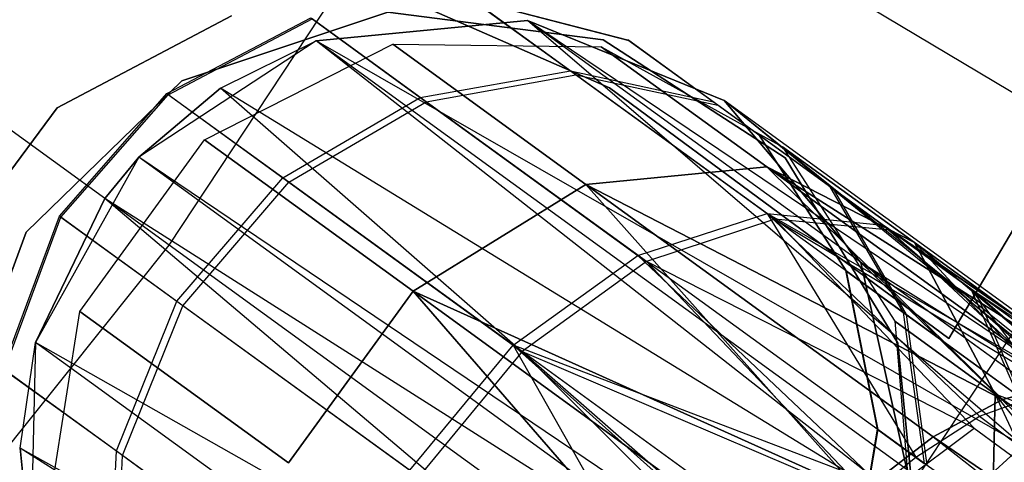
# Model space of a CAD drawing. Extents: x 0.3 to 7.1, y -3.38 to 3.38.
# Tile 397 of 604: x 4.81 to 5.03, y -0.88 to -0.78. Entities that reach past the tile are written whole.
import ezdxf

# ---------------------------------------------------------------- set-up
doc = ezdxf.new("R2010")
doc.units = 0
doc.header["$LTSCALE"] = 2.54
doc.layers.get('0').update_dxf_attribs({"linetype": 'CONTINUOUS'})

# ---------------------------------------------------------------- blocks, each defined once
blk = doc.blocks.new('SINGLES_AVVSTL_STL')
at = {"color": 0}
for p, q in [((4.84346, -0.83346, 5.30457), (4.69624, -0.7265, 5.4454)), ((4.84346, -0.83346, 5.30457), (4.69624, -0.7265, 5.4454)), ((4.84346, -0.83346, 5.30457), (4.91355, -0.72728, 5.30457)), ((4.84346, -0.83346, 5.30457), (4.91355, -0.72728, 5.30457)), ((5.05941, -0.81442, 5.1494), (4.91355, -0.72728, 5.30457)), ((5.05941, -0.81442, 5.1494), (4.91355, -0.72728, 5.30457)), ((5.0193, -0.85457, 54.63894), (5.08513, -0.74282, 54.63894)), ((5.08513, -0.74282, 54.83894), (5.0193, -0.85457, 54.83894)), ((5.08513, -0.74282, 54.83894), (5.0193, -0.85457, 54.83894)), ((5.0193, -0.85457, 54.63894), (5.08513, -0.74282, 54.63894)), ((5.0193, -0.85457, 20.27364), (5.08513, -0.74282, 20.27364)), ((5.08513, -0.74282, 20.47364), (5.0193, -0.85457, 20.47364)), ((5.08513, -0.74282, 20.47364), (5.0193, -0.85457, 20.47364)), ((5.0193, -0.85457, 20.27364), (5.08513, -0.74282, 20.27364)), ((4.9117, -0.77795, 54.68875), (4.93401, -0.79416, 54.60533)), ((4.9117, -0.77795, 54.68875), (4.94694, -0.78714, 54.69369)), ((4.9117, -0.77795, 54.68875), (4.93401, -0.79416, 54.60533)), ((4.9117, -0.77795, 54.68875), (4.94694, -0.78714, 54.69369)), ((4.91199, -0.77816, 54.7639), (4.94718, -0.78732, 54.75864)), ((4.9352, -0.79502, 54.84768), (4.91199, -0.77816, 54.7639)), ((4.91199, -0.77816, 54.7639), (4.94718, -0.78732, 54.75864)), ((4.9352, -0.79502, 54.84768), (4.91199, -0.77816, 54.7639)), ((4.84633, -0.79641, 61.72336), (4.89277, -0.78092, 61.72336)), ((4.89277, -0.78092, 61.52336), (4.84633, -0.79641, 61.52336)), ((4.89277, -0.78092, 61.52336), (4.84633, -0.79641, 61.52336)), ((4.84633, -0.79641, 61.72336), (4.89277, -0.78092, 61.72336)), ((4.89277, -0.78092, 61.72336), (4.94133, -0.78712, 61.72336)), ((4.94133, -0.78712, 61.52336), (4.89277, -0.78092, 61.52336)), ((4.94133, -0.78712, 61.52336), (4.89277, -0.78092, 61.52336)), ((4.89277, -0.78092, 61.72336), (4.94133, -0.78712, 61.72336)), ((4.90204, -0.78012, 54.83894), (4.94281, -0.79797, 54.83894)), ((4.94281, -0.79797, 54.63894), (4.90204, -0.78012, 54.63894)), ((4.94281, -0.79797, 54.63894), (4.90204, -0.78012, 54.63894)), ((4.90204, -0.78012, 54.83894), (4.94281, -0.79797, 54.83894)), ((4.90204, -0.78012, 20.47364), (4.94281, -0.79797, 20.47364)), ((4.94281, -0.79797, 20.27364), (4.90204, -0.78012, 20.27364)), ((4.94281, -0.79797, 20.27364), (4.90204, -0.78012, 20.27364)), ((4.90204, -0.78012, 20.47364), (4.94281, -0.79797, 20.47364)), ((4.8182, -0.80248, 54.83894), (4.85757, -0.78173, 54.83894)), ((4.85757, -0.78173, 54.63894), (4.8182, -0.80248, 54.63894)), ((4.85757, -0.78173, 54.63894), (4.8182, -0.80248, 54.63894)), ((4.8182, -0.80248, 54.83894), (4.85757, -0.78173, 54.83894)), ((4.8182, -0.80248, 20.47364), (4.85757, -0.78173, 20.47364)), ((4.85757, -0.78173, 20.27364), (4.8182, -0.80248, 20.27364)), ((4.85757, -0.78173, 20.27364), (4.8182, -0.80248, 20.27364)), ((4.8182, -0.80248, 20.47364), (4.85757, -0.78173, 20.47364)), ((4.84296, -0.79927, 54.68248), (4.87541, -0.78219, 54.68483)), ((4.84296, -0.79927, 54.68248), (4.87541, -0.78219, 54.68483)), ((4.8433, -0.79952, 54.77057), (4.87573, -0.78241, 54.76807)), ((4.8433, -0.79952, 54.77057), (4.87573, -0.78241, 54.76807)), ((4.87541, -0.78219, 54.68483), (4.90012, -0.80014, 54.59245)), ((4.87541, -0.78219, 54.68483), (4.90012, -0.80014, 54.59245)), ((4.90144, -0.8011, 54.86085), (4.87573, -0.78241, 54.76807)), ((4.90144, -0.8011, 54.86085), (4.87573, -0.78241, 54.76807)), ((4.92431, -0.78275, 61.75081), (4.87667, -0.78737, 61.75081)), ((4.87667, -0.78737, 61.34243), (4.92431, -0.78275, 61.37825)), ((4.87667, -0.78737, 61.34243), (4.92431, -0.78275, 61.37825)), ((4.92431, -0.78275, 61.75081), (4.87667, -0.78737, 61.75081)), ((4.96864, -0.8008, 61.75081), (4.92431, -0.78275, 61.75081)), ((5.0515, -0.86865, 61.3901), (4.92431, -0.78275, 61.37825)), ((4.92431, -0.78275, 61.37825), (4.96864, -0.8008, 61.42473)), ((5.04625, -0.87134, 61.37828), (4.92431, -0.78275, 61.37825)), ((5.0515, -0.86865, 61.3901), (4.92431, -0.78275, 61.37825)), ((5.04625, -0.87134, 61.37828), (4.92431, -0.78275, 61.37825)), ((5.0359, -0.8787, 61.36034), (4.92431, -0.78275, 61.37825)), ((5.0359, -0.8787, 61.36034), (4.92431, -0.78275, 61.37825)), ((4.92431, -0.78275, 61.37825), (4.96864, -0.8008, 61.42473)), ((4.92431, -0.78275, 61.37825), (4.92431, -0.78275, 61.75081)), ((4.96864, -0.8008, 61.75081), (4.92431, -0.78275, 61.75081)), ((4.92431, -0.78275, 61.37825), (4.92431, -0.78275, 61.75081)), ((4.87667, -0.78737, 61.75081), (4.83663, -0.8136, 61.75081)), ((4.87667, -0.78737, 61.75081), (4.83663, -0.8136, 61.75081)), ((4.85146, -0.80969, 20.27784), (4.8939, -0.78814, 20.28282)), ((4.85146, -0.80969, 20.41103), (4.8939, -0.78814, 20.40604)), ((4.85146, -0.80969, 20.27784), (4.8939, -0.78814, 20.28282)), ((4.85146, -0.80969, 20.41103), (4.8939, -0.78814, 20.40604)), ((4.85506, -0.79806, 61.33122), (4.87667, -0.78737, 61.34243)), ((4.85506, -0.79806, 61.33122), (4.87667, -0.78737, 61.34243)), ((4.85506, -0.79806, 61.33122), (4.87667, -0.78737, 61.75081)), ((4.85506, -0.79806, 61.33122), (4.87667, -0.78737, 61.75081)), ((5.0359, -0.8787, 61.36034), (4.87667, -0.78737, 61.34243)), ((5.02104, -0.89224, 61.34244), (4.87667, -0.78737, 61.34243)), ((5.0359, -0.8787, 61.36034), (4.87667, -0.78737, 61.34243)), ((5.02104, -0.89224, 61.34244), (4.87667, -0.78737, 61.34243)), ((5.01641, -0.897, 61.33827), (4.87667, -0.78737, 61.34243)), ((5.01641, -0.897, 61.33827), (4.87667, -0.78737, 61.34243)), ((4.87667, -0.78737, 61.34243), (4.87667, -0.78737, 61.75081)), ((4.87667, -0.78737, 61.34243), (4.87667, -0.78737, 61.75081)), ((4.8939, -0.78814, 20.28282), (4.93746, -0.81979, 20.17199)), ((4.8939, -0.78814, 20.28282), (4.93746, -0.81979, 20.17199)), ((4.8939, -0.78814, 20.28282), (4.94094, -0.78871, 20.29165)), ((4.8939, -0.78814, 20.40604), (4.8939, -0.78814, 20.28282)), ((4.8939, -0.78814, 20.40604), (4.8939, -0.78814, 20.28282)), ((4.8939, -0.78814, 20.40604), (4.94094, -0.78871, 20.39721)), ((4.8939, -0.78814, 20.28282), (4.94094, -0.78871, 20.29165)), ((4.93746, -0.81979, 20.51688), (4.8939, -0.78814, 20.40604)), ((4.93746, -0.81979, 20.51688), (4.8939, -0.78814, 20.40604)), ((4.8939, -0.78814, 20.40604), (4.94094, -0.78871, 20.39721)), ((4.94133, -0.78712, 61.72336), (4.98239, -0.81377, 61.72336)), ((4.98239, -0.81377, 61.52336), (4.94133, -0.78712, 61.52336)), ((4.94133, -0.78712, 61.52336), (4.94133, -0.78712, 61.72336)), ((4.94133, -0.78712, 61.52336), (4.94133, -0.78712, 61.72336)), ((4.98239, -0.81377, 61.52336), (4.94133, -0.78712, 61.52336)), ((4.94133, -0.78712, 61.72336), (4.98239, -0.81377, 61.72336)), ((4.94694, -0.78714, 54.69369), (4.96622, -0.80115, 54.62158)), ((4.94718, -0.78732, 54.75864), (4.94694, -0.78714, 54.69369)), ((4.94694, -0.78714, 54.69369), (4.96622, -0.80115, 54.62158)), ((4.94718, -0.78732, 54.75864), (4.94694, -0.78714, 54.69369)), ((4.96725, -0.8019, 54.83106), (4.94718, -0.78732, 54.75864)), ((4.96725, -0.8019, 54.83106), (4.94718, -0.78732, 54.75864)), ((4.94094, -0.78871, 20.29165), (4.97825, -0.81582, 20.1967)), ((4.94094, -0.78871, 20.29165), (4.97825, -0.81582, 20.1967)), ((4.94094, -0.78871, 20.29165), (4.98179, -0.81126, 20.30231)), ((4.94094, -0.78871, 20.39721), (4.94094, -0.78871, 20.29165)), ((4.94094, -0.78871, 20.39721), (4.94094, -0.78871, 20.29165)), ((4.94094, -0.78871, 20.39721), (4.98179, -0.81126, 20.38656)), ((4.94094, -0.78871, 20.29165), (4.98179, -0.81126, 20.30231)), ((4.97825, -0.81582, 20.49216), (4.94094, -0.78871, 20.39721)), ((4.97825, -0.81582, 20.49216), (4.94094, -0.78871, 20.39721)), ((4.94094, -0.78871, 20.39721), (4.98179, -0.81126, 20.38656)), ((4.90012, -0.80014, 54.59245), (4.93401, -0.79416, 54.60533)), ((4.90012, -0.80014, 54.59245), (4.93401, -0.79416, 54.60533)), ((4.93401, -0.79416, 54.60533), (4.97832, -0.82635, 54.53615)), ((4.93401, -0.79416, 54.60533), (4.96622, -0.80115, 54.62158)), ((4.93401, -0.79416, 54.60533), (4.97832, -0.82635, 54.53615)), ((4.93401, -0.79416, 54.60533), (4.96622, -0.80115, 54.62158)), ((4.81121, -0.83051, 61.72336), (4.84633, -0.79641, 61.72336)), ((4.84633, -0.79641, 61.52336), (4.81121, -0.83051, 61.52336)), ((4.84633, -0.79641, 61.52336), (4.81121, -0.83051, 61.52336)), ((4.81121, -0.83051, 61.72336), (4.84633, -0.79641, 61.72336)), ((4.84633, -0.79641, 61.52336), (4.84633, -0.79641, 61.72336)), ((4.84633, -0.79641, 61.52336), (4.84633, -0.79641, 61.72336)), ((4.90144, -0.8011, 54.86085), (4.9352, -0.79502, 54.84768)), ((4.90144, -0.8011, 54.86085), (4.9352, -0.79502, 54.84768)), ((4.9352, -0.79502, 54.84768), (4.96725, -0.8019, 54.83106)), ((4.98006, -0.82761, 54.91605), (4.9352, -0.79502, 54.84768)), ((4.9352, -0.79502, 54.84768), (4.96725, -0.8019, 54.83106)), ((4.98006, -0.82761, 54.91605), (4.9352, -0.79502, 54.84768)), ((4.81874, -0.82691, 54.68199), (4.84296, -0.79927, 54.68248)), ((4.81874, -0.82691, 54.68199), (4.84296, -0.79927, 54.68248)), ((4.83663, -0.8136, 61.32545), (4.85506, -0.79806, 61.33122)), ((4.85506, -0.79806, 61.33122), (4.83663, -0.8136, 61.75081)), ((4.85506, -0.79806, 61.33122), (4.83663, -0.8136, 61.75081)), ((4.83663, -0.8136, 61.32545), (4.85506, -0.79806, 61.33122)), ((4.84296, -0.79927, 54.68248), (4.86912, -0.81827, 54.58468)), ((4.84296, -0.79927, 54.68248), (4.86912, -0.81827, 54.58468)), ((4.8433, -0.79952, 54.77057), (4.84296, -0.79927, 54.68248)), ((4.8433, -0.79952, 54.77057), (4.84296, -0.79927, 54.68248)), ((5.01641, -0.897, 61.33827), (4.85506, -0.79806, 61.33122)), ((5.01641, -0.897, 61.33827), (4.85506, -0.79806, 61.33122)), ((4.99567, -0.92098, 61.32648), (4.85506, -0.79806, 61.33122)), ((4.99567, -0.92098, 61.32648), (4.85506, -0.79806, 61.33122)), ((4.94281, -0.79797, 54.83894), (5.0193, -0.85457, 54.83894)), ((5.0193, -0.85457, 54.63894), (4.94281, -0.79797, 54.63894)), ((4.94281, -0.79797, 54.83894), (4.94281, -0.79797, 54.63894)), ((5.0193, -0.85457, 54.63894), (4.94281, -0.79797, 54.63894)), ((4.94281, -0.79797, 54.83894), (5.0193, -0.85457, 54.83894)), ((4.94281, -0.79797, 54.83894), (4.94281, -0.79797, 54.63894)), ((4.94281, -0.79797, 20.47364), (5.0193, -0.85457, 20.47364)), ((5.0193, -0.85457, 20.27364), (4.94281, -0.79797, 20.27364)), ((4.94281, -0.79797, 20.47364), (4.94281, -0.79797, 20.27364)), ((5.0193, -0.85457, 20.27364), (4.94281, -0.79797, 20.27364)), ((4.94281, -0.79797, 20.47364), (5.0193, -0.85457, 20.47364)), ((4.94281, -0.79797, 20.47364), (4.94281, -0.79797, 20.27364)), ((4.81908, -0.82715, 54.77109), (4.8433, -0.79952, 54.77057)), ((4.81908, -0.82715, 54.77109), (4.8433, -0.79952, 54.77057)), ((4.87051, -0.81929, 54.86879), (4.8433, -0.79952, 54.77057)), ((4.87051, -0.81929, 54.86879), (4.8433, -0.79952, 54.77057)), ((4.86912, -0.81827, 54.58468), (4.90012, -0.80014, 54.59245)), ((4.86912, -0.81827, 54.58468), (4.90012, -0.80014, 54.59245)), ((4.87051, -0.81929, 54.86879), (4.90144, -0.8011, 54.86085)), ((4.87051, -0.81929, 54.86879), (4.90144, -0.8011, 54.86085)), ((4.90012, -0.80014, 54.59245), (4.94919, -0.83579, 54.51583)), ((4.90012, -0.80014, 54.59245), (4.94919, -0.83579, 54.51583)), ((4.95111, -0.83719, 54.93658), (4.90144, -0.8011, 54.86085)), ((4.95111, -0.83719, 54.93658), (4.90144, -0.8011, 54.86085)), ((4.96622, -0.80115, 54.62158), (5.00452, -0.82897, 54.56178)), ((4.96622, -0.80115, 54.62158), (5.00452, -0.82897, 54.56178)), ((4.9995, -0.83738, 61.75081), (4.96864, -0.8008, 61.75081)), ((5.06406, -0.87777, 61.45933), (4.96864, -0.8008, 61.42473)), ((4.96864, -0.8008, 61.42473), (4.9995, -0.83738, 61.47119)), ((5.06406, -0.87777, 61.45933), (4.96864, -0.8008, 61.42473)), ((5.06125, -0.8681, 61.42377), (4.96864, -0.8008, 61.42473)), ((5.06125, -0.8681, 61.42377), (4.96864, -0.8008, 61.42473)), ((5.0515, -0.86865, 61.3901), (4.96864, -0.8008, 61.42473)), ((5.0515, -0.86865, 61.3901), (4.96864, -0.8008, 61.42473)), ((4.96864, -0.8008, 61.42473), (4.9995, -0.83738, 61.47119)), ((4.96864, -0.8008, 61.42473), (4.96864, -0.8008, 61.75081)), ((4.9995, -0.83738, 61.75081), (4.96864, -0.8008, 61.75081)), ((4.96864, -0.8008, 61.42473), (4.96864, -0.8008, 61.75081)), ((4.79172, -0.83825, 54.83894), (4.8182, -0.80248, 54.83894)), ((4.8182, -0.80248, 54.63894), (4.79172, -0.83825, 54.63894)), ((4.8182, -0.80248, 54.63894), (4.79172, -0.83825, 54.63894)), ((4.79172, -0.83825, 54.83894), (4.8182, -0.80248, 54.83894)), ((4.79172, -0.83825, 20.47364), (4.8182, -0.80248, 20.47364)), ((4.8182, -0.80248, 20.27364), (4.79172, -0.83825, 20.27364)), ((4.8182, -0.80248, 20.27364), (4.79172, -0.83825, 20.27364)), ((4.79172, -0.83825, 20.47364), (4.8182, -0.80248, 20.47364)), ((4.8182, -0.80248, 54.63894), (4.8182, -0.80248, 54.83894)), ((4.8182, -0.80248, 54.63894), (4.8182, -0.80248, 54.83894)), ((4.8182, -0.80248, 20.27364), (4.8182, -0.80248, 20.47364)), ((4.8182, -0.80248, 20.27364), (4.8182, -0.80248, 20.47364)), ((5.00602, -0.83007, 54.89016), (4.96725, -0.8019, 54.83106)), ((5.00602, -0.83007, 54.89016), (4.96725, -0.8019, 54.83106)), ((4.82332, -0.84841, 20.27784), (4.85146, -0.80969, 20.27784)), ((4.82332, -0.84841, 20.41103), (4.85146, -0.80969, 20.41103)), ((4.82332, -0.84841, 20.27784), (4.85146, -0.80969, 20.27784)), ((4.82332, -0.84841, 20.41103), (4.85146, -0.80969, 20.41103)), ((4.85146, -0.80969, 20.27784), (4.89853, -0.84389, 20.15803)), ((4.85146, -0.80969, 20.27784), (4.89853, -0.84389, 20.15803)), ((4.85146, -0.80969, 20.41103), (4.85146, -0.80969, 20.27784)), ((4.85146, -0.80969, 20.41103), (4.85146, -0.80969, 20.27784)), ((4.89853, -0.84389, 20.53083), (4.85146, -0.80969, 20.41103)), ((4.89853, -0.84389, 20.53083), (4.85146, -0.80969, 20.41103)), ((4.97636, -0.80851, 54.69898), (4.99598, -0.83918, 54.70392)), ((4.97636, -0.80851, 54.69898), (4.99239, -0.82017, 54.63901)), ((4.97636, -0.80851, 54.69898), (4.99598, -0.83918, 54.70392)), ((4.97656, -0.80866, 54.75301), (4.97636, -0.80851, 54.69898)), ((4.97656, -0.80866, 54.75301), (4.97636, -0.80851, 54.69898)), ((4.97636, -0.80851, 54.69898), (4.99239, -0.82017, 54.63901)), ((4.97656, -0.80866, 54.75301), (4.99615, -0.8393, 54.74775)), ((4.97656, -0.80866, 54.75301), (4.99615, -0.8393, 54.74775)), ((4.99325, -0.82079, 54.81324), (4.97656, -0.80866, 54.75301)), ((4.99325, -0.82079, 54.81324), (4.97656, -0.80866, 54.75301)), ((4.98179, -0.81126, 20.30231), (5.01158, -0.8329, 20.22652)), ((4.98179, -0.81126, 20.30231), (5.01158, -0.8329, 20.22652)), ((4.98179, -0.81126, 20.30231), (5.0071, -0.85063, 20.31234)), ((4.98179, -0.81126, 20.38656), (4.98179, -0.81126, 20.30231)), ((4.98179, -0.81126, 20.38656), (4.98179, -0.81126, 20.30231)), ((4.98179, -0.81126, 20.38656), (5.0071, -0.85063, 20.37653)), ((4.98179, -0.81126, 20.30231), (5.0071, -0.85063, 20.31234)), ((5.01158, -0.8329, 20.46236), (4.98179, -0.81126, 20.38656)), ((5.01158, -0.8329, 20.46236), (4.98179, -0.81126, 20.38656)), ((4.98179, -0.81126, 20.38656), (5.0071, -0.85063, 20.37653)), ((4.83663, -0.8136, 61.75081), (4.81337, -0.85543, 61.75081)), ((4.83663, -0.8136, 61.75081), (4.81337, -0.85543, 61.75081)), ((4.82896, -0.82292, 61.32472), (4.83663, -0.8136, 61.32545)), ((4.83663, -0.8136, 61.75081), (4.82896, -0.82292, 61.32472)), ((4.82896, -0.82292, 61.32472), (4.83663, -0.8136, 61.32545)), ((4.83663, -0.8136, 61.75081), (4.82896, -0.82292, 61.32472)), ((4.99567, -0.92098, 61.32648), (4.83663, -0.8136, 61.32545)), ((4.99567, -0.92098, 61.32648), (4.83663, -0.8136, 61.32545)), ((4.9916, -0.92619, 61.32545), (4.83663, -0.8136, 61.32545)), ((4.9916, -0.92619, 61.32545), (4.83663, -0.8136, 61.32545)), ((4.83663, -0.8136, 61.32545), (4.83663, -0.8136, 61.75081)), ((4.83663, -0.8136, 61.32545), (4.83663, -0.8136, 61.75081)), ((4.98092, -0.93333, 5.1494), (5.05941, -0.81442, 5.1494)), ((4.98092, -0.93333, 5.1494), (5.05941, -0.81442, 5.1494)), ((4.98239, -0.81377, 61.72336), (5.00783, -0.8556, 61.72336)), ((5.00783, -0.8556, 61.52336), (4.98239, -0.81377, 61.52336)), ((4.98239, -0.81377, 61.52336), (4.98239, -0.81377, 61.72336)), ((4.98239, -0.81377, 61.52336), (4.98239, -0.81377, 61.72336)), ((5.00783, -0.8556, 61.52336), (4.98239, -0.81377, 61.52336)), ((4.98239, -0.81377, 61.72336), (5.00783, -0.8556, 61.72336)), ((4.93746, -0.81979, 20.17199), (4.97825, -0.81582, 20.1967)), ((4.97825, -0.81582, 20.49216), (4.93746, -0.81979, 20.51688)), ((4.93746, -0.81979, 20.17199), (4.97825, -0.81582, 20.1967)), ((4.97825, -0.81582, 20.49216), (4.93746, -0.81979, 20.51688)), ((4.97825, -0.81582, 20.1967), (5.03143, -0.8683, 20.11213)), ((4.97825, -0.81582, 20.1967), (5.03143, -0.8683, 20.11213)), ((4.97825, -0.81582, 20.1967), (5.04538, -0.86459, 20.13144)), ((5.03143, -0.8683, 20.57673), (4.97825, -0.81582, 20.49216)), ((4.97825, -0.81582, 20.1967), (5.04538, -0.86459, 20.13144)), ((4.97825, -0.81582, 20.1967), (5.05684, -0.86579, 20.15262)), ((4.97825, -0.81582, 20.1967), (5.05684, -0.86579, 20.15262)), ((4.97825, -0.81582, 20.1967), (5.01158, -0.8329, 20.22652)), ((5.04538, -0.86459, 20.55742), (4.97825, -0.81582, 20.49216)), ((5.03143, -0.8683, 20.57673), (4.97825, -0.81582, 20.49216)), ((5.04538, -0.86459, 20.55742), (4.97825, -0.81582, 20.49216)), ((5.05684, -0.86579, 20.53625), (4.97825, -0.81582, 20.49216)), ((5.05684, -0.86579, 20.53625), (4.97825, -0.81582, 20.49216)), ((5.01158, -0.8329, 20.46236), (4.97825, -0.81582, 20.49216)), ((4.97825, -0.81582, 20.1967), (5.01158, -0.8329, 20.22652)), ((5.01158, -0.8329, 20.46236), (4.97825, -0.81582, 20.49216)), ((4.84519, -0.84612, 54.58307), (4.86912, -0.81827, 54.58468)), ((4.84519, -0.84612, 54.58307), (4.86912, -0.81827, 54.58468)), ((4.8466, -0.84715, 54.87044), (4.87051, -0.81929, 54.86879)), ((4.8466, -0.84715, 54.87044), (4.87051, -0.81929, 54.86879)), ((4.86912, -0.81827, 54.58468), (4.92106, -0.85601, 54.50357)), ((4.86912, -0.81827, 54.58468), (4.92106, -0.85601, 54.50357)), ((4.9231, -0.85749, 54.94895), (4.87051, -0.81929, 54.86879)), ((4.9231, -0.85749, 54.94895), (4.87051, -0.81929, 54.86879)), ((4.89853, -0.84389, 20.15803), (4.93746, -0.81979, 20.17199)), ((4.93746, -0.81979, 20.51688), (4.89853, -0.84389, 20.53083)), ((4.89853, -0.84389, 20.15803), (4.93746, -0.81979, 20.17199)), ((4.93746, -0.81979, 20.51688), (4.89853, -0.84389, 20.53083)), ((4.93746, -0.81979, 20.17199), (4.99942, -0.88933, 20.08342)), ((4.93746, -0.81979, 20.17199), (4.99942, -0.88933, 20.08342)), ((4.93746, -0.81979, 20.17199), (5.01581, -0.87671, 20.09581)), ((4.99942, -0.88933, 20.60545), (4.93746, -0.81979, 20.51688)), ((4.93746, -0.81979, 20.17199), (5.01581, -0.87671, 20.09581)), ((4.93746, -0.81979, 20.17199), (5.03143, -0.8683, 20.11213)), ((4.93746, -0.81979, 20.17199), (5.03143, -0.8683, 20.11213)), ((5.01581, -0.87671, 20.59306), (4.93746, -0.81979, 20.51688)), ((4.99942, -0.88933, 20.60545), (4.93746, -0.81979, 20.51688)), ((5.01581, -0.87671, 20.59306), (4.93746, -0.81979, 20.51688)), ((5.03143, -0.8683, 20.57673), (4.93746, -0.81979, 20.51688)), ((5.03143, -0.8683, 20.57673), (4.93746, -0.81979, 20.51688)), ((4.99239, -0.82017, 54.63901), (5.009, -0.84864, 54.65527)), ((4.99239, -0.82017, 54.63901), (5.02424, -0.84331, 54.58928)), ((4.99239, -0.82017, 54.63901), (5.009, -0.84864, 54.65527)), ((4.99239, -0.82017, 54.63901), (5.02424, -0.84331, 54.58928)), ((4.99325, -0.82079, 54.81324), (5.00969, -0.84914, 54.79662)), ((5.0255, -0.84422, 54.86239), (4.99325, -0.82079, 54.81324)), ((4.99325, -0.82079, 54.81324), (5.00969, -0.84914, 54.79662)), ((5.0255, -0.84422, 54.86239), (4.99325, -0.82079, 54.81324)), ((4.81337, -0.85543, 61.33122), (4.82896, -0.82292, 61.32472)), ((4.82896, -0.82292, 61.32472), (4.81337, -0.85543, 61.75081)), ((4.81337, -0.85543, 61.33122), (4.82896, -0.82292, 61.32472)), ((4.82896, -0.82292, 61.32472), (4.81337, -0.85543, 61.75081)), ((4.9916, -0.92619, 61.32545), (4.82896, -0.82292, 61.32472)), ((4.9916, -0.92619, 61.32545), (4.82896, -0.82292, 61.32472)), ((4.97609, -0.94765, 61.32577), (4.82896, -0.82292, 61.32472)), ((4.97609, -0.94765, 61.32577), (4.82896, -0.82292, 61.32472)), ((4.80601, -0.86135, 54.68344), (4.81874, -0.82691, 54.68199)), ((4.80601, -0.86135, 54.68344), (4.81874, -0.82691, 54.68199)), ((4.80634, -0.86159, 54.76956), (4.81908, -0.82715, 54.77109)), ((4.80634, -0.86159, 54.76956), (4.81908, -0.82715, 54.77109)), ((4.81874, -0.82691, 54.68199), (4.84519, -0.84612, 54.58307)), ((4.81874, -0.82691, 54.68199), (4.84519, -0.84612, 54.58307)), ((4.81908, -0.82715, 54.77109), (4.81874, -0.82691, 54.68199)), ((4.81908, -0.82715, 54.77109), (4.81874, -0.82691, 54.68199)), ((4.8466, -0.84715, 54.87044), (4.81908, -0.82715, 54.77109)), ((4.8466, -0.84715, 54.87044), (4.81908, -0.82715, 54.77109)), ((4.94919, -0.83579, 54.51583), (4.97832, -0.82635, 54.53615)), ((4.94919, -0.83579, 54.51583), (4.97832, -0.82635, 54.53615)), ((4.98006, -0.82761, 54.91605), (4.95111, -0.83719, 54.93658)), ((4.98006, -0.82761, 54.91605), (4.95111, -0.83719, 54.93658)), ((4.97832, -0.82635, 54.53615), (5.01189, -0.88134, 54.46711)), ((5.04577, -0.86508, 54.50723), (4.97832, -0.82635, 54.53615)), ((4.97832, -0.82635, 54.53615), (5.00452, -0.82897, 54.56178)), ((5.04577, -0.86508, 54.50723), (4.97832, -0.82635, 54.53615)), ((5.02621, -0.87206, 54.48084), (4.97832, -0.82635, 54.53615)), ((5.02621, -0.87206, 54.48084), (4.97832, -0.82635, 54.53615)), ((4.97832, -0.82635, 54.53615), (5.01189, -0.88134, 54.46711)), ((4.97832, -0.82635, 54.53615), (5.00452, -0.82897, 54.56178)), ((4.98006, -0.82761, 54.91605), (5.04501, -0.86656, 54.94752)), ((5.00602, -0.83007, 54.89016), (4.98006, -0.82761, 54.91605)), ((5.02504, -0.87478, 54.97326), (4.98006, -0.82761, 54.91605)), ((5.02504, -0.87478, 54.97326), (4.98006, -0.82761, 54.91605)), ((5.03694, -0.86894, 54.95919), (4.98006, -0.82761, 54.91605)), ((5.03694, -0.86894, 54.95919), (4.98006, -0.82761, 54.91605)), ((4.98006, -0.82761, 54.91605), (5.04501, -0.86656, 54.94752)), ((5.00602, -0.83007, 54.89016), (4.98006, -0.82761, 54.91605)), ((5.05443, -0.86524, 54.52325), (5.00452, -0.82897, 54.56178)), ((5.0605, -0.86759, 54.53752), (5.00452, -0.82897, 54.56178)), ((5.00452, -0.82897, 54.56178), (5.04577, -0.86508, 54.50723)), ((5.0605, -0.86759, 54.53752), (5.00452, -0.82897, 54.56178)), ((5.00452, -0.82897, 54.56178), (5.06143, -0.86822, 54.54008)), ((5.05443, -0.86524, 54.52325), (5.00452, -0.82897, 54.56178)), ((5.00452, -0.82897, 54.56178), (5.04577, -0.86508, 54.50723)), ((5.06642, -0.87395, 54.5569), (5.00452, -0.82897, 54.56178)), ((5.06231, -0.86891, 54.54262), (5.00452, -0.82897, 54.56178)), ((5.06231, -0.86891, 54.54262), (5.00452, -0.82897, 54.56178)), ((5.00452, -0.82897, 54.56178), (5.06143, -0.86822, 54.54008)), ((5.06642, -0.87395, 54.5569), (5.00452, -0.82897, 54.56178)), ((5.06283, -0.86924, 54.91094), (5.00602, -0.83007, 54.89016)), ((5.00602, -0.83007, 54.89016), (5.06199, -0.86867, 54.91328)), ((5.06283, -0.86924, 54.91094), (5.00602, -0.83007, 54.89016)), ((5.06363, -0.86986, 54.90861), (5.00602, -0.83007, 54.89016)), ((5.06363, -0.86986, 54.90861), (5.00602, -0.83007, 54.89016)), ((5.0255, -0.84422, 54.86239), (5.00602, -0.83007, 54.89016)), ((5.04501, -0.86656, 54.94752), (5.00602, -0.83007, 54.89016)), ((5.04501, -0.86656, 54.94752), (5.00602, -0.83007, 54.89016)), ((5.05589, -0.8663, 54.92779), (5.00602, -0.83007, 54.89016)), ((5.05589, -0.8663, 54.92779), (5.00602, -0.83007, 54.89016)), ((5.00602, -0.83007, 54.89016), (5.06199, -0.86867, 54.91328)), ((5.0255, -0.84422, 54.86239), (5.00602, -0.83007, 54.89016)), ((4.79436, -0.87648, 61.72336), (4.81121, -0.83051, 61.72336)), ((4.81121, -0.83051, 61.52336), (4.79436, -0.87648, 61.52336)), ((4.81121, -0.83051, 61.52336), (4.79436, -0.87648, 61.52336)), ((4.79436, -0.87648, 61.72336), (4.81121, -0.83051, 61.72336)), ((4.81121, -0.83051, 61.52336), (4.81121, -0.83051, 61.72336)), ((4.81121, -0.83051, 61.52336), (4.81121, -0.83051, 61.72336)), ((4.76413, -0.93294, 5.30457), (4.84346, -0.83346, 5.30457)), ((4.76413, -0.93294, 5.30457), (4.84346, -0.83346, 5.30457)), ((4.98092, -0.93333, 5.1494), (4.84346, -0.83346, 5.30457)), ((4.98092, -0.93333, 5.1494), (4.84346, -0.83346, 5.30457)), ((5.01158, -0.8329, 20.22652), (5.05684, -0.86579, 20.15262)), ((5.01158, -0.8329, 20.22652), (5.06515, -0.87183, 20.17442)), ((5.01158, -0.8329, 20.22652), (5.05684, -0.86579, 20.15262)), ((5.05684, -0.86579, 20.53625), (5.01158, -0.8329, 20.46236)), ((5.07061, -0.89677, 20.2149), (5.01158, -0.8329, 20.22652)), ((5.01158, -0.8329, 20.22652), (5.02979, -0.86711, 20.25459)), ((5.07061, -0.89677, 20.2149), (5.01158, -0.8329, 20.22652)), ((5.06984, -0.88236, 20.1956), (5.01158, -0.8329, 20.22652)), ((5.06984, -0.88236, 20.1956), (5.01158, -0.8329, 20.22652)), ((5.01158, -0.8329, 20.22652), (5.06515, -0.87183, 20.17442)), ((5.05684, -0.86579, 20.53625), (5.01158, -0.8329, 20.46236)), ((5.06515, -0.87183, 20.51445), (5.01158, -0.8329, 20.46236)), ((5.06515, -0.87183, 20.51445), (5.01158, -0.8329, 20.46236)), ((5.06984, -0.88236, 20.49327), (5.01158, -0.8329, 20.46236)), ((5.06984, -0.88236, 20.49327), (5.01158, -0.8329, 20.46236)), ((5.02979, -0.86711, 20.43428), (5.01158, -0.8329, 20.46236)), ((5.01158, -0.8329, 20.22652), (5.02979, -0.86711, 20.25459)), ((5.02979, -0.86711, 20.43428), (5.01158, -0.8329, 20.46236)), ((4.92106, -0.85601, 54.50357), (4.94919, -0.83579, 54.51583)), ((4.92106, -0.85601, 54.50357), (4.94919, -0.83579, 54.51583)), ((5.01189, -0.88134, 54.46711), (4.94919, -0.83579, 54.51583)), ((5.01189, -0.88134, 54.46711), (4.94919, -0.83579, 54.51583)), ((5.00397, -0.8877, 54.46114), (4.94919, -0.83579, 54.51583)), ((5.00397, -0.8877, 54.46114), (4.94919, -0.83579, 54.51583)), ((4.95111, -0.83719, 54.93658), (4.9231, -0.85749, 54.94895)), ((4.95111, -0.83719, 54.93658), (4.9231, -0.85749, 54.94895)), ((5.00268, -0.89148, 54.99196), (4.95111, -0.83719, 54.93658)), ((5.00268, -0.89148, 54.99196), (4.95111, -0.83719, 54.93658)), ((5.02504, -0.87478, 54.97326), (4.95111, -0.83719, 54.93658)), ((5.02504, -0.87478, 54.97326), (4.95111, -0.83719, 54.93658)), ((4.99598, -0.83918, 54.70392), (5.009, -0.84864, 54.65527)), ((4.99598, -0.83918, 54.70392), (5.00317, -0.87501, 54.70784)), ((4.99598, -0.83918, 54.70392), (5.009, -0.84864, 54.65527)), ((4.99615, -0.8393, 54.74775), (4.99598, -0.83918, 54.70392)), ((4.99598, -0.83918, 54.70392), (5.00317, -0.87501, 54.70784)), ((4.99615, -0.8393, 54.74775), (4.99598, -0.83918, 54.70392)), ((4.99615, -0.8393, 54.74775), (5.00331, -0.87511, 54.74359)), ((5.00969, -0.84914, 54.79662), (4.99615, -0.8393, 54.74775)), ((4.99615, -0.8393, 54.74775), (5.00331, -0.87511, 54.74359)), ((5.00969, -0.84914, 54.79662), (4.99615, -0.8393, 54.74775)), ((5.00983, -0.88412, 61.75081), (4.9995, -0.83738, 61.75081)), ((5.05929, -0.89567, 61.48909), (4.9995, -0.83738, 61.47119)), ((4.9995, -0.83738, 61.47119), (5.00983, -0.88412, 61.50702)), ((5.06311, -0.88358, 61.47117), (4.9995, -0.83738, 61.47119)), ((5.05929, -0.89567, 61.48909), (4.9995, -0.83738, 61.47119)), ((5.06311, -0.88358, 61.47117), (4.9995, -0.83738, 61.47119)), ((5.06406, -0.87777, 61.45933), (4.9995, -0.83738, 61.47119)), ((5.06406, -0.87777, 61.45933), (4.9995, -0.83738, 61.47119)), ((4.9995, -0.83738, 61.47119), (5.00983, -0.88412, 61.50702)), ((4.9995, -0.83738, 61.47119), (4.9995, -0.83738, 61.75081)), ((5.00983, -0.88412, 61.75081), (4.9995, -0.83738, 61.75081)), ((4.9995, -0.83738, 61.47119), (4.9995, -0.83738, 61.75081)), ((5.06642, -0.87395, 54.5569), (5.02424, -0.84331, 54.58928)), ((5.06921, -0.88211, 54.57294), (5.02424, -0.84331, 54.58928)), ((5.06921, -0.88211, 54.57294), (5.02424, -0.84331, 54.58928)), ((5.02424, -0.84331, 54.58928), (5.06854, -0.90282, 54.59938)), ((5.02424, -0.84331, 54.58928), (5.03484, -0.86741, 54.61491)), ((5.02424, -0.84331, 54.58928), (5.06854, -0.90282, 54.59938)), ((5.02424, -0.84331, 54.58928), (5.03484, -0.86741, 54.61491)), ((5.06642, -0.87395, 54.5569), (5.02424, -0.84331, 54.58928)), ((4.8704, -0.88262, 20.15803), (4.89853, -0.84389, 20.15803)), ((4.89853, -0.84389, 20.53083), (4.8704, -0.88262, 20.53083)), ((4.8704, -0.88262, 20.15803), (4.89853, -0.84389, 20.15803)), ((4.89853, -0.84389, 20.53083), (4.8704, -0.88262, 20.53083)), ((4.89853, -0.84389, 20.15803), (4.96816, -0.92406, 20.07306)), ((4.89853, -0.84389, 20.15803), (4.96816, -0.92406, 20.07306)), ((4.89853, -0.84389, 20.15803), (4.98323, -0.90543, 20.07569)), ((4.96816, -0.92406, 20.61581), (4.89853, -0.84389, 20.53083)), ((4.89853, -0.84389, 20.15803), (4.98323, -0.90543, 20.07569)), ((4.89853, -0.84389, 20.15803), (4.99942, -0.88933, 20.08342)), ((4.89853, -0.84389, 20.15803), (4.99942, -0.88933, 20.08342)), ((4.98323, -0.90543, 20.61318), (4.89853, -0.84389, 20.53083)), ((4.96816, -0.92406, 20.61581), (4.89853, -0.84389, 20.53083)), ((4.98323, -0.90543, 20.61318), (4.89853, -0.84389, 20.53083)), ((4.99942, -0.88933, 20.60545), (4.89853, -0.84389, 20.53083)), ((4.99942, -0.88933, 20.60545), (4.89853, -0.84389, 20.53083)), ((5.0255, -0.84422, 54.86239), (5.07083, -0.88532, 54.87433)), ((5.03585, -0.86815, 54.8365), (5.0255, -0.84422, 54.86239)), ((5.06363, -0.86986, 54.90861), (5.0255, -0.84422, 54.86239)), ((5.06363, -0.86986, 54.90861), (5.0255, -0.84422, 54.86239)), ((5.06776, -0.87492, 54.89408), (5.0255, -0.84422, 54.86239)), ((5.06776, -0.87492, 54.89408), (5.0255, -0.84422, 54.86239)), ((5.0255, -0.84422, 54.86239), (5.07083, -0.88532, 54.87433)), ((5.03585, -0.86815, 54.8365), (5.0255, -0.84422, 54.86239)), ((4.83158, -0.87992, 54.58784), (4.84519, -0.84612, 54.58307)), ((4.83158, -0.87992, 54.58784), (4.84519, -0.84612, 54.58307)), ((4.83294, -0.88092, 54.86556), (4.8466, -0.84715, 54.87044)), ((4.83294, -0.88092, 54.86556), (4.8466, -0.84715, 54.87044)), ((4.84519, -0.84612, 54.58307), (4.89773, -0.88429, 54.50104)), ((4.84519, -0.84612, 54.58307), (4.89773, -0.88429, 54.50104)), ((4.89979, -0.88579, 54.95151), (4.8466, -0.84715, 54.87044)), ((4.89979, -0.88579, 54.95151), (4.8466, -0.84715, 54.87044)), ((4.81595, -0.89544, 20.28282), (4.82332, -0.84841, 20.27784)), ((4.81595, -0.89544, 20.40604), (4.82332, -0.84841, 20.41103)), ((4.81595, -0.89544, 20.28282), (4.82332, -0.84841, 20.27784)), ((4.81595, -0.89544, 20.40604), (4.82332, -0.84841, 20.41103)), ((4.82332, -0.84841, 20.27784), (4.8704, -0.88262, 20.15803)), ((4.82332, -0.84841, 20.27784), (4.8704, -0.88262, 20.15803)), ((4.82332, -0.84841, 20.41103), (4.82332, -0.84841, 20.27784)), ((4.82332, -0.84841, 20.41103), (4.82332, -0.84841, 20.27784)), ((4.8704, -0.88262, 20.53083), (4.82332, -0.84841, 20.41103)), ((4.8704, -0.88262, 20.53083), (4.82332, -0.84841, 20.41103)), ((5.009, -0.84864, 54.65527), (5.03484, -0.86741, 54.61491)), ((5.009, -0.84864, 54.65527), (5.01378, -0.88272, 54.66815)), ((5.009, -0.84864, 54.65527), (5.03484, -0.86741, 54.61491)), ((5.009, -0.84864, 54.65527), (5.01378, -0.88272, 54.66815)), ((5.00969, -0.84914, 54.79662), (5.01435, -0.88313, 54.78345)), ((5.03585, -0.86815, 54.8365), (5.00969, -0.84914, 54.79662)), ((5.00969, -0.84914, 54.79662), (5.01435, -0.88313, 54.78345)), ((5.03585, -0.86815, 54.8365), (5.00969, -0.84914, 54.79662)), ((5.0071, -0.85063, 20.31234), (5.02979, -0.86711, 20.25459)), ((5.0071, -0.85063, 20.31234), (5.02979, -0.86711, 20.25459)), ((5.0071, -0.85063, 20.31234), (5.01107, -0.89779, 20.31945)), ((5.0071, -0.85063, 20.37653), (5.0071, -0.85063, 20.31234)), ((5.0071, -0.85063, 20.37653), (5.0071, -0.85063, 20.31234)), ((5.0071, -0.85063, 20.37653), (5.01107, -0.89779, 20.36942)), ((5.0071, -0.85063, 20.31234), (5.01107, -0.89779, 20.31945)), ((5.02979, -0.86711, 20.43428), (5.0071, -0.85063, 20.37653)), ((5.02979, -0.86711, 20.43428), (5.0071, -0.85063, 20.37653)), ((5.0071, -0.85063, 20.37653), (5.01107, -0.89779, 20.36942)), ((5.0193, -0.85457, 54.83894), (5.0193, -0.85457, 54.63894)), ((5.0193, -0.85457, 54.83894), (5.0193, -0.85457, 54.63894)), ((5.0193, -0.85457, 20.47364), (5.0193, -0.85457, 20.27364)), ((5.0193, -0.85457, 20.47364), (5.0193, -0.85457, 20.27364)), ((4.80989, -0.87929, 61.34243), (4.81337, -0.85543, 61.33122)), ((4.80989, -0.87929, 61.34243), (4.81337, -0.85543, 61.33122)), ((4.80989, -0.87929, 61.34243), (4.81337, -0.85543, 61.75081)), ((4.80989, -0.87929, 61.34243), (4.81337, -0.85543, 61.75081)), ((4.81337, -0.85543, 61.75081), (4.81222, -0.90328, 61.75081)), ((4.81337, -0.85543, 61.75081), (4.81222, -0.90328, 61.75081)), ((4.97609, -0.94765, 61.32577), (4.81337, -0.85543, 61.33122)), ((4.97609, -0.94765, 61.32577), (4.81337, -0.85543, 61.33122)), ((4.96472, -0.96542, 61.33123), (4.81337, -0.85543, 61.33122)), ((4.96472, -0.96542, 61.33123), (4.81337, -0.85543, 61.33122)), ((4.81337, -0.85543, 61.33122), (4.81337, -0.85543, 61.75081)), ((4.81337, -0.85543, 61.33122), (4.81337, -0.85543, 61.75081)), ((4.89773, -0.88429, 54.50104), (4.92106, -0.85601, 54.50357)), ((4.89773, -0.88429, 54.50104), (4.92106, -0.85601, 54.50357)), ((4.92106, -0.85601, 54.50357), (4.96451, -0.93281, 54.44905)), ((5.00397, -0.8877, 54.46114), (4.92106, -0.85601, 54.50357)), ((5.00397, -0.8877, 54.46114), (4.92106, -0.85601, 54.50357)), ((4.9816, -0.91027, 54.45034), (4.92106, -0.85601, 54.50357)), ((4.9816, -0.91027, 54.45034), (4.92106, -0.85601, 54.50357)), ((4.92106, -0.85601, 54.50357), (4.96451, -0.93281, 54.44905)), ((5.00783, -0.8556, 61.72336), (5.01259, -0.90432, 61.72336)), ((5.01259, -0.90432, 61.52336), (5.00783, -0.8556, 61.52336)), ((5.00783, -0.8556, 61.52336), (5.00783, -0.8556, 61.72336)), ((5.00783, -0.8556, 61.52336), (5.00783, -0.8556, 61.72336)), ((5.01259, -0.90432, 61.52336), (5.00783, -0.8556, 61.52336)), ((5.00783, -0.8556, 61.72336), (5.01259, -0.90432, 61.72336)), ((4.9231, -0.85749, 54.94895), (4.89979, -0.88579, 54.95151)), ((4.9231, -0.85749, 54.94895), (4.89979, -0.88579, 54.95151)), ((4.9231, -0.85749, 54.94895), (5.00268, -0.89148, 54.99196)), ((4.9805, -0.9148, 55.00151), (4.9231, -0.85749, 54.94895)), ((4.9805, -0.9148, 55.00151), (4.9231, -0.85749, 54.94895)), ((4.98881, -0.90524, 54.99902), (4.9231, -0.85749, 54.94895)), ((4.98881, -0.90524, 54.99902), (4.9231, -0.85749, 54.94895)), ((4.9231, -0.85749, 54.94895), (5.00268, -0.89148, 54.99196)), ((4.80601, -0.86135, 54.68344), (4.83158, -0.87992, 54.58784)), ((4.80601, -0.86135, 54.68344), (4.83158, -0.87992, 54.58784)), ((4.83294, -0.88092, 54.86556), (4.80634, -0.86159, 54.76956)), ((4.83294, -0.88092, 54.86556), (4.80634, -0.86159, 54.76956)), ((5.02621, -0.87206, 54.48084), (5.04577, -0.86508, 54.50723)), ((5.02621, -0.87206, 54.48084), (5.04577, -0.86508, 54.50723)), ((5.04538, -0.86459, 20.13144), (5.03143, -0.8683, 20.11213)), ((5.03143, -0.8683, 20.57673), (5.04538, -0.86459, 20.55742)), ((5.04538, -0.86459, 20.13144), (5.03143, -0.8683, 20.11213)), ((5.03143, -0.8683, 20.57673), (5.04538, -0.86459, 20.55742)), ((5.02873, -0.91063, 20.27451), (5.02979, -0.86711, 20.25459)), ((5.02979, -0.86711, 20.43428), (5.02873, -0.91063, 20.41436)), ((5.02873, -0.91063, 20.27451), (5.02979, -0.86711, 20.25459)), ((5.02979, -0.86711, 20.43428), (5.02873, -0.91063, 20.41436)), ((5.02979, -0.86711, 20.25459), (5.07061, -0.89677, 20.2149)), ((5.06984, -0.88236, 20.49327), (5.02979, -0.86711, 20.43428)), ((5.0605, -0.93371, 20.24362), (5.02979, -0.86711, 20.25459)), ((5.0605, -0.93371, 20.24362), (5.02979, -0.86711, 20.25459)), ((5.06744, -0.91423, 20.23123), (5.02979, -0.86711, 20.25459)), ((5.06744, -0.91423, 20.23123), (5.02979, -0.86711, 20.25459)), ((5.02979, -0.86711, 20.25459), (5.07061, -0.89677, 20.2149)), ((5.07061, -0.89677, 20.47396), (5.02979, -0.86711, 20.43428)), ((5.06984, -0.88236, 20.49327), (5.02979, -0.86711, 20.43428)), ((5.07061, -0.89677, 20.47396), (5.02979, -0.86711, 20.43428)), ((5.06744, -0.91423, 20.45764), (5.02979, -0.86711, 20.43428)), ((5.06744, -0.91423, 20.45764), (5.02979, -0.86711, 20.43428)), ((5.03143, -0.8683, 20.11213), (5.01581, -0.87671, 20.09581)), ((5.01581, -0.87671, 20.59306), (5.03143, -0.8683, 20.57673)), ((5.03143, -0.8683, 20.11213), (5.01581, -0.87671, 20.09581)), ((5.01581, -0.87671, 20.59306), (5.03143, -0.8683, 20.57673)), ((5.03143, -0.8683, 20.11213), (5.47871, -1.19327, 19.77053)), ((5.03143, -0.8683, 20.11213), (5.47871, -1.19327, 19.77053)), ((5.03143, -0.8683, 20.11213), (5.51107, -1.19581, 19.8057)), ((5.03143, -0.8683, 20.11213), (5.51107, -1.19581, 19.8057)), ((5.03143, -0.8683, 20.57673), (5.47871, -1.19327, 20.91834)), ((5.03143, -0.8683, 20.57673), (5.47871, -1.19327, 20.91834)), ((5.01189, -0.88134, 54.46711), (5.02621, -0.87206, 54.48084)), ((5.01189, -0.88134, 54.46711), (5.02621, -0.87206, 54.48084)), ((5.02621, -0.87206, 54.48084), (5.44424, -1.18567, 54.15157)), ((5.02621, -0.87206, 54.48084), (5.44424, -1.18567, 54.15157)), ((5.00268, -0.89148, 54.99196), (5.02504, -0.87478, 54.97326)), ((5.00268, -0.89148, 54.99196), (5.02504, -0.87478, 54.97326)), ((5.02504, -0.87478, 54.97326), (5.46244, -1.19889, 55.31614)), ((5.02504, -0.87478, 54.97326), (5.46244, -1.19889, 55.31614)), ((5.00317, -0.87501, 54.70784), (4.99695, -0.91115, 54.7102)), ((5.00317, -0.87501, 54.70784), (4.99695, -0.91115, 54.7102)), ((5.00331, -0.87511, 54.74359), (4.99706, -0.91124, 54.74108)), ((5.00331, -0.87511, 54.74359), (4.99706, -0.91124, 54.74108)), ((5.01581, -0.87671, 20.09581), (4.99942, -0.88933, 20.08342)), ((4.99942, -0.88933, 20.60545), (5.01581, -0.87671, 20.59306)), ((5.01581, -0.87671, 20.09581), (4.99942, -0.88933, 20.08342)), ((4.99942, -0.88933, 20.60545), (5.01581, -0.87671, 20.59306)), ((5.00317, -0.87501, 54.70784), (5.01378, -0.88272, 54.66815)), ((5.00317, -0.87501, 54.70784), (5.01378, -0.88272, 54.66815)), ((5.00331, -0.87511, 54.74359), (5.00317, -0.87501, 54.70784)), ((5.00331, -0.87511, 54.74359), (5.00317, -0.87501, 54.70784)), ((5.01435, -0.88313, 54.78345), (5.00331, -0.87511, 54.74359)), ((5.01435, -0.88313, 54.78345), (5.00331, -0.87511, 54.74359)), ((5.01581, -0.87671, 20.09581), (5.47871, -1.19327, 19.77053)), ((5.01581, -0.87671, 20.09581), (5.47871, -1.19327, 19.77053)), ((5.47871, -1.19327, 20.91834), (5.01581, -0.87671, 20.59306)), ((5.01581, -0.87671, 20.59306), (5.44178, -1.21073, 20.94329)), ((5.01581, -0.87671, 20.59306), (5.44178, -1.21073, 20.94329)), ((5.47871, -1.19327, 20.91834), (5.01581, -0.87671, 20.59306)), ((5.02104, -0.89224, 61.34244), (5.0359, -0.8787, 61.36034)), ((5.02104, -0.89224, 61.34244), (5.0359, -0.8787, 61.36034)), ((4.96472, -0.96542, 61.33123), (4.80989, -0.87929, 61.34243)), ((4.96472, -0.96542, 61.33123), (4.80989, -0.87929, 61.34243)), ((4.95962, -0.97416, 61.3357), (4.80989, -0.87929, 61.34243)), ((4.95962, -0.97416, 61.3357), (4.80989, -0.87929, 61.34243)), ((4.81222, -0.90328, 61.35841), (4.80989, -0.87929, 61.34243)), ((4.80989, -0.87929, 61.34243), (4.81222, -0.90328, 61.75081)), ((4.80989, -0.87929, 61.34243), (4.81222, -0.90328, 61.75081)), ((4.81222, -0.90328, 61.35841), (4.80989, -0.87929, 61.34243)), ((4.83011, -0.91511, 54.59835), (4.83158, -0.87992, 54.58784)), ((4.83011, -0.91511, 54.59835), (4.83158, -0.87992, 54.58784)), ((4.83137, -0.91603, 54.85482), (4.83294, -0.88092, 54.86556)), ((4.83137, -0.91603, 54.85482), (4.83294, -0.88092, 54.86556)), ((4.83158, -0.87992, 54.58784), (4.88235, -0.91681, 54.50856)), ((4.83158, -0.87992, 54.58784), (4.88235, -0.91681, 54.50856)), ((4.88434, -0.91826, 54.94391), (4.83294, -0.88092, 54.86556)), ((4.88434, -0.91826, 54.94391), (4.83294, -0.88092, 54.86556)), ((5.00397, -0.8877, 54.46114), (5.01189, -0.88134, 54.46711)), ((5.00397, -0.8877, 54.46114), (5.01189, -0.88134, 54.46711)), ((5.01189, -0.88134, 54.46711), (5.44424, -1.18567, 54.15157)), ((5.01189, -0.88134, 54.46711), (5.44424, -1.18567, 54.15157))]:
    blk.add_line(p, q, dxfattribs=at)

msp = doc.modelspace()

# ---------------------------------------------------------------- block references
at = {"color": 0}
msp.add_blockref('SINGLES_AVVSTL_STL', (0, 0), dxfattribs=at)

doc.saveas('drawing.dxf')
